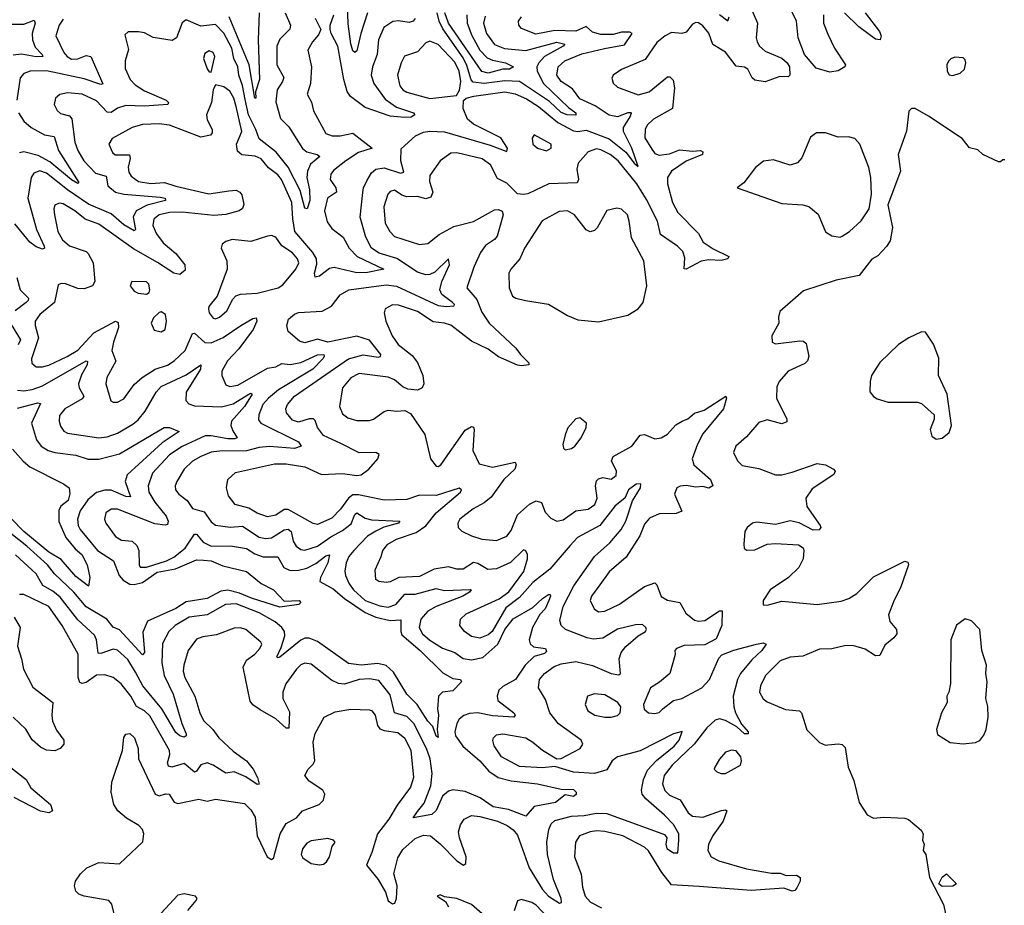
# Model space of a CAD drawing. Extents: x 1603745 to 1745082, y 385868 to 533966.
# Tile 597 of 646: x 1646866 to 1651593, y 502092 to 506342. Entities that reach past the tile are written whole.
import ezdxf

# ---------------------------------------------------------------- set-up
doc = ezdxf.new("R2010")
doc.units = 0

msp = doc.modelspace()

# ---------------------------------------------------------------- linework, layer by layer
at = {"layer": '0CON20XD'}
for points in [[(1648535, 506374.5), (1648503.3, 506275), (1648485, 506191.9), (1648475, 506184.4), (1648465, 506193.1), (1648455, 506226), (1648442.2, 506322.2), (1648438.9, 506415)], [(1650360.5, 506435), (1650408.2, 506325), (1650401.5, 506255), (1650405.5, 506235), (1650416.7, 506215), (1650445, 506191.5), (1650525, 506157.1), (1650550, 506135), (1650562, 506115), (1650563.8, 506075), (1650555, 506068), (1650515, 506068.8), (1650445, 506044.5), (1650395, 506052), (1650382.8, 506062.8), (1650361.4, 506105), (1650345, 506113.5), (1650305, 506118.9), (1650255, 506185.5), (1650192.8, 506222.8), (1650175, 506278), (1650145, 506313.1), (1650125, 506326.4), (1650112, 506328), (1650095, 506320.6), (1650065, 506281.4), (1650045, 506276.5), (1649995, 506280.5), (1649965, 506264.4), (1649925, 506232.5), (1649869.2, 506150.8), (1649755, 506102.9), (1649714.3, 506075.7), (1649708.3, 506061.7), (1649715, 506036.7), (1649735, 506018.6), (1649835, 505980.6), (1649887.5, 505995), (1649975, 506067.8), (1649987.7, 506067.7), (1650002.4, 506052.4), (1650008.6, 506015), (1649999.6, 505915), (1649909.2, 505865), (1649878.8, 505835), (1649867.9, 505815), (1649867.7, 505775), (1649901.2, 505721.2), (1649915, 505700.5), (1649935, 505691.8), (1649985, 505698.8), (1650032.6, 505717.4), (1650095, 505710.5), (1650135, 505714.4), (1650145, 505707.5), (1650144.2, 505695), (1650065, 505662.7), (1649994.6, 505615), (1649975.9, 505585), (1649975.3, 505555), (1649999, 505465), (1650025, 505416.2), (1650125, 505316.4), (1650147.5, 505275), (1650195, 505241.9), (1650270, 505205), (1650265.8, 505194.2), (1650233.2, 505186.8), (1650175, 505190), (1650137.5, 505182.5), (1650065, 505144.4), (1650055.8, 505145.8), (1650058.3, 505198.3), (1650048.8, 505228.8), (1650024.4, 505255), (1649941.5, 505311.5), (1649928.5, 505375), (1649875, 505478.4)], [(1650724.6, 506365), (1650725.4, 506325), (1650745, 506271.9), (1650778.2, 506205), (1650830, 506125), (1650827.5, 506115), (1650795, 506096), (1650755, 506090), (1650689.2, 506109.2), (1650634.3, 506175), (1650603.8, 506255), (1650594.7, 506335), (1650555, 506416.7)], [(1648140.6, 506375), (1648165.4, 506315), (1648163.2, 506296.8), (1648115, 506248.9), (1648100.6, 506215), (1648100, 506125), (1648133.9, 506065), (1648128.2, 506045), (1648102.4, 506005), (1648095, 505947.5), (1648117.4, 505867.4), (1648157.5, 505827.5), (1648224.1, 505724.1), (1648245, 505707.1), (1648294.6, 505694.6), (1648306.9, 505685), (1648261.9, 505648.1), (1648246.7, 505615), (1648244.3, 505585), (1648257.5, 505525), (1648259, 505475), (1648246, 505434), (1648235, 505436.7), (1648211.5, 505521.5), (1648154.7, 505634.7), (1648096.4, 505706.4), (1648015, 505770.9), (1647999.9, 505815), (1647964.6, 505884.6), (1647948.6, 505958.6), (1647935.6, 506025.6), (1647918, 506075), (1647913.3, 506115), (1647893.3, 506155), (1647884.5, 506205), (1647845, 506276.7), (1647805, 506319.2), (1647735, 506311.4), (1647665, 506341.2), (1647645, 506326.7), (1647618.2, 506255), (1647597.6, 506242.4), (1647506.3, 506256.3), (1647465, 506278.6), (1647435.8, 506284.2), (1647386.2, 506283.8), (1647370.7, 506269.3), (1647388.5, 506198.5), (1647372.7, 506145), (1647371.7, 506108.3), (1647396.8, 506055), (1647420.1, 506030.1), (1647465, 505999.8), (1647569.4, 505955), (1647580.8, 505945), (1647576.7, 505935), (1647465, 505926.2), (1647375, 505929.8), (1647335, 505916.7), (1647305, 505897.1), (1647285, 505898.4), (1647235, 505952), (1647165, 505983.8), (1647095, 505991.3), (1647057.6, 505982.4), (1647038.1, 505965), (1647030.5, 505935), (1647045, 505905.7), (1647061.5, 505891.5), (1647105, 505881.1), (1647116.6, 505866.6), (1647130, 505755), (1647144.7, 505715), (1647173.6, 505665), (1647229.1, 505605), (1647281.2, 505591.2), (1647288.1, 505545), (1647325, 505514.4), (1647365, 505504.4), (1647540.8, 505490.8), (1647564, 505485), (1647566, 505475), (1647478.1, 505451.9), (1647424.7, 505425), (1647410.4, 505395), (1647421.9, 505335), (1647415, 505328.1), (1647365, 505358.1), (1647305, 505410.3), (1647196.3, 505456.3), (1647095.8, 505525.8), (1646995, 505606.1), (1646963.1, 505616.9), (1646933.3, 505605), (1646920.7, 505585), (1646904.3, 505485), (1646945.7, 505335), (1646983.6, 505255), (1646985.3, 505244.7), (1646975, 505240.4), (1646945, 505252.6), (1646915, 505274.8), (1646842.1, 505362.1)], [(1648014.7, 506375), (1648010.5, 506245), (1648016.9, 506055), (1647997.5, 505995), (1648000, 505965), (1647994.7, 505965), (1647967.8, 506125), (1647871.4, 506355)], [(1649100.7, 506359.3), (1649092, 506325), (1649106.2, 506275), (1649145, 506222.9), (1649193.1, 506203.1), (1649295, 506194.8), (1649445, 506234.3), (1649482.5, 506225), (1649474.5, 506215), (1649384.9, 506165.1), (1649357.6, 506135), (1649349.2, 506115), (1649350, 506095), (1649380, 506035), (1649499.9, 505919.9), (1649535.4, 505895), (1649535, 505884.1), (1649494.8, 505885.2), (1649465, 505896.6), (1649408.7, 505948.7), (1649265, 506044.9), (1649195, 506048.5), (1649095, 506035.9), (1649042.5, 506042.4), (1649033, 506053), (1649012.8, 506122.8), (1648995, 506159.6), (1648897.7, 506297.7), (1648878.9, 506335), (1648869.3, 506375)], [(1649036.6, 506266.6), (1649074.8, 506195), (1649109.6, 506159.6), (1649135, 506147.6), (1649198, 506135), (1649236.2, 506115), (1649217.5, 506105), (1649185, 506103.8), (1649115, 506085.3), (1649085, 506093.6), (1648924.8, 506324.8), (1648906.2, 506375)], [(1650225, 506366.6), (1650265, 506337.1), (1650271.8, 506355)], [(1650924.7, 506374.7), (1650994, 506285), (1651001.2, 506265), (1650996.7, 506245), (1650975, 506248.8), (1650895, 506308.1), (1650825, 506374.6)], [(1646815, 506321.3), (1646885, 506320.6), (1646935, 506339.2), (1646939.2, 506325), (1646926, 506275), (1646927.1, 506245), (1646939.7, 506209.7), (1646974.3, 506175), (1646976.7, 506165), (1646945, 506163.8), (1646875, 506176.7), (1646835, 506171.7)], [(1647074.6, 506345), (1647055.4, 506315), (1647038.9, 506265), (1647078.2, 506185), (1647094.1, 506165), (1647115, 506153.3), (1647145, 506154.7), (1647185, 506170.6), (1647207.8, 506165), (1647265, 506033.8), (1647255, 506030.4), (1647175, 506058.5), (1646995, 506096.2), (1646915.3, 506094.7), (1646885, 506083.5), (1646867.3, 506062.7), (1646851.8, 505955)], [(1648285, 506350), (1648310.8, 506295), (1648300.9, 506269.1), (1648270.9, 506235), (1648249.4, 506195), (1648266.2, 506116.2), (1648262.1, 506035), (1648245.7, 505985), (1648266, 505946), (1648275.5, 505905), (1648335.3, 505795.3), (1648365.3, 505785.3), (1648405, 505784.8), (1648465, 505796.9), (1648557.5, 505725), (1648492.5, 505705), (1648430.9, 505665), (1648371.9, 505618.1), (1648359.4, 505600.6), (1648356.7, 505575), (1648382.9, 505535), (1648386.8, 505515), (1648342.9, 505485), (1648329.8, 505425), (1648341.8, 505371.8), (1648365, 505339.6), (1648418.7, 505298.7), (1648447.4, 505245), (1648486.1, 505206.1), (1648613.3, 505145), (1648535, 505129.1), (1648485, 505126.6), (1648375, 505153), (1648352.3, 505147.7), (1648305, 505111.5), (1648285, 505106), (1648280.4, 505125), (1648291.6, 505168.4), (1648291.2, 505195), (1648272.4, 505225), (1648187.2, 505325), (1648176.4, 505386.4), (1648171.9, 505465), (1648122.6, 505575), (1648105, 505596.9), (1648060.5, 505630.5), (1648024.4, 505675), (1647996.6, 505686.6), (1647932.8, 505692.8), (1647910.7, 505710.7), (1647907.1, 505745), (1647932.9, 505805), (1647905.2, 505925), (1647894, 505965), (1647875, 505998.2), (1647845, 506020), (1647805, 506030), (1647794.5, 506005.5), (1647786.1, 505945), (1647762.1, 505885), (1647765, 505862), (1647790.5, 505815), (1647790.5, 505799.5), (1647781.5, 505788.5), (1647735, 505778), (1647585.2, 505835.2), (1647535, 505842.4), (1647455, 505838.4), (1647405.3, 505824.7), (1647308.9, 505771.1), (1647294, 505745), (1647310.5, 505705), (1647323.3, 505693.2), (1647393.3, 505693.3), (1647395.8, 505675.8), (1647386.7, 505635), (1647389.9, 505609.9), (1647401.5, 505591.5), (1647435.9, 505565.9), (1647495, 505555.5), (1647561.1, 505561.1), (1647615, 505542.9), (1647773, 505507), (1647870, 505520), (1647905, 505524.4), (1647922.5, 505515), (1647931.4, 505501.4), (1647941.9, 505455), (1647935, 505436.2), (1647920, 505425), (1647855, 505407.6), (1647798.1, 505401.9), (1647645, 505417.7), (1647585, 505416.7), (1647534.5, 505405), (1647509.7, 505385), (1647504.7, 505355), (1647522.1, 505315), (1647555, 505271.3), (1647615, 505219.6), (1647659.1, 505165), (1647660.6, 505139.4), (1647635, 505118.9), (1647605, 505125.4), (1647527.2, 505177.2), (1647411.7, 505241.7), (1647245, 505360.4), (1647180.6, 505385), (1647131.2, 505425), (1647075, 505457.5), (1647055, 505461.5), (1647035, 505452.5), (1647028.8, 505435), (1647032.5, 505405), (1647048.1, 505325), (1647071.1, 505285), (1647105, 505257.2), (1647185, 505229.4), (1647195, 505220), (1647217.9, 505175), (1647226.9, 505085), (1647215, 505064.4), (1647175, 505049.7), (1647145, 505051.9), (1647085, 505073.8), (1647064.4, 505075.6), (1647050.3, 505069.7), (1647033.1, 504985), (1646962.2, 504927.8), (1646940.6, 504895), (1646939.2, 504875), (1646955.7, 504815), (1646923.1, 504715), (1646923.8, 504693.8), (1646945, 504676.5), (1646975.4, 504675.4), (1647005, 504683.2), (1647093.8, 504725), (1647145, 504756.2), (1647221.2, 504838.8), (1647325, 504894.6), (1647338, 504888), (1647340.8, 504865), (1647315.8, 504795), (1647308, 504755), (1647327.4, 504702.6), (1647284.7, 504625.3), (1647279.6, 504595), (1647303.2, 504513.2), (1647315, 504505.8), (1647335, 504507.1), (1647365, 504522.5), (1647415, 504591.9), (1647454.4, 504625), (1647515.7, 504664.3), (1647575, 504684.2), (1647607.3, 504705), (1647660.3, 504755), (1647695, 504835.4), (1647705, 504838), (1647755, 504793), (1647785, 504791.6), (1647843, 504817), (1647928, 504875), (1647985, 504907.9), (1648001.7, 504911.7), (1648004.5, 504895), (1647987, 504855), (1647917.7, 504762.3), (1647863, 504705), (1647835.4, 504655), (1647836.4, 504635), (1647855, 504590), (1647875, 504580.8), (1647912.6, 504587.4), (1648055, 504669.3), (1648095, 504676.1), (1648125, 504691.5), (1648165, 504686.7), (1648215, 504696.3), (1648295, 504732.9), (1648326, 504735), (1648327.9, 504725), (1648320.6, 504715), (1648273, 504665), (1648108.9, 504565), (1648059.7, 504525), (1648033.4, 504495), (1648013.9, 504445), (1648012.4, 504422.4), (1648023.3, 504405), (1648205, 504316.4), (1648216.7, 504295), (1648185.5, 504284.5), (1648065, 504292.9), (1648015, 504288.3), (1647955, 504273.1), (1647825, 504271.7), (1647784.2, 504265.8), (1647735, 504245.3), (1647695, 504223.3), (1647654.6, 504185), (1647619.6, 504125), (1647612.7, 504105), (1647614.4, 504085.6), (1647629.5, 504065), (1647670.5, 504035), (1647695, 503996.7), (1647750.6, 503980.6), (1647785, 503932.7), (1647806.3, 503916.3), (1647876.6, 503906.6), (1647935, 503911.1), (1648015, 503859.3), (1648045, 503851.4), (1648075, 503855.2), (1648135, 503894.3), (1648155, 503896.5), (1648168.9, 503885), (1648178.8, 503838.8), (1648193.4, 503815), (1648215, 503800), (1648235, 503796.2), (1648295, 503815.2), (1648359.7, 503860.3), (1648415, 503890), (1648456.8, 503923.2), (1648475, 503966.9), (1648485, 503974.7), (1648525, 503949.8), (1648555, 503941.1), (1648690, 503935), (1648683.8, 503925), (1648613.5, 503906.5), (1648575, 503887.7)], [(1648677.6, 502572.4), (1648637.2, 502505), (1648583.3, 502435), (1648556.7, 502345), (1648530, 502285), (1648586.2, 502215), (1648621.5, 502155), (1648635, 502112.5), (1648655, 502099.4), (1648667.5, 502102.5), (1648674.4, 502125), (1648678.1, 502185), (1648662.7, 502242.7), (1648680.4, 502319.6), (1648705, 502359.3), (1648765, 502412.4), (1648805, 502428.6), (1648838.2, 502425), (1648885, 502387.5), (1648964.1, 502305), (1648996.4, 502283.6), (1649007.6, 502292.4), (1649009.2, 502325), (1648977.5, 502415), (1648972.9, 502445), (1648982.1, 502477.9), (1649000, 502505), (1649035, 502522.7), (1649075, 502518.2), (1649158.9, 502495), (1649205.5, 502475), (1649235, 502454.1), (1649255, 502427.7), (1649311.7, 502271.7), (1649375, 502166.8), (1649405, 502135.8), (1649457.6, 502102.4), (1649467.1, 502105), (1649465.9, 502125), (1649428.7, 502215), (1649399, 502335), (1649395.8, 502395), (1649405.3, 502455), (1649417, 502483), (1649435, 502499.4), (1649515, 502519.2), (1649575, 502522.2), (1649635, 502533.5), (1649685, 502531.6), (1649961.7, 502431.7), (1649972.9, 502415), (1649967.1, 502385), (1649972.2, 502365), (1650005, 502343.1), (1650025.7, 502344.3), (1650030.6, 502405), (1650029.5, 502435), (1650005, 502478.8), (1649961.6, 502525), (1649872.4, 502602.4), (1649854.2, 502625), (1649850.4, 502645), (1649859.8, 502695), (1649880.1, 502739.9), (1649922.6, 502787.4), (1650008, 502855), (1650031.7, 502885), (1650045.8, 502925.8), (1650005, 502915.4), (1649845, 502833.2), (1649735, 502804.6), (1649710, 502785), (1649685, 502742.2), (1649625, 502723.7), (1649525, 502731.4), (1649435, 502758.6), (1649375, 502751.1), (1649265, 502757.5), (1649179.4, 502805), (1649142.9, 502857.1), (1649136.6, 502883.4), (1649140, 502895), (1649155, 502909.1), (1649185, 502915.3), (1649295.6, 502895), (1649329.5, 502875), (1649375.8, 502835.8), (1649445, 502794), (1649465, 502795.8), (1649557.1, 502845), (1649570, 502865), (1649560.5, 502885), (1649452.9, 502962.9), (1649411.6, 503015), (1649389.6, 503079.6), (1649356.7, 503135), (1649361.8, 503175), (1649384.6, 503205), (1649432, 503238), (1649465, 503250), (1649535, 503261.9), (1649615, 503242.2), (1649705, 503203.8), (1649741.9, 503198.1), (1649750, 503205), (1649743.3, 503275), (1649752.6, 503305), (1649776.1, 503333.9), (1649835.7, 503384.3), (1649870, 503405), (1649874.3, 503415), (1649872.5, 503425), (1649855, 503439.2), (1649822.5, 503437.5), (1649735, 503416.5), (1649665, 503373.1), (1649619.5, 503369.5), (1649590, 503375), (1649485.9, 503415.9), (1649465.6, 503435), (1649458.2, 503458.2), (1649475.2, 503525), (1649526.5, 503625), (1649624.8, 503765), (1649699.3, 503830.7), (1649753.3, 503895), (1649776, 503936), (1649807.9, 504032.1), (1649846.5, 504095), (1649848, 504115), (1649825, 504112.9), (1649788.9, 504085), (1649770.6, 504045), (1649725, 504008.9), (1649650.3, 503915), (1649542.9, 503857.1), (1649508.8, 503818.8), (1649410.6, 503705), (1649329, 503641), (1649265, 503568.5), (1649200.1, 503519.9), (1649134.2, 503405), (1649115, 503390.5), (1649075, 503374.2), (1649035, 503382.5), (1649000.6, 503405), (1648978.6, 503435), (1648982.5, 503465), (1649008.7, 503491.3), (1649167.1, 503562.9), (1649213.4, 503596.6), (1649285.7, 503694.3), (1649304, 503755), (1649303.8, 503775), (1649295, 503792.9), (1649285, 503798.5), (1649222.6, 503737.4), (1649155, 503706.6), (1649113.9, 503703.9), (1649065, 503731.8), (1649045, 503736.3), (1648995, 503705.3), (1648964.7, 503704.7), (1648925, 503715.9), (1648855, 503705.3), (1648785, 503669.3), (1648685.2, 503664.8), (1648645, 503643.8), (1648625, 503640.8), (1648590, 503645), (1648575.8, 503655), (1648572.4, 503702.4), (1648601.5, 503765), (1648608.5, 503795), (1648632.7, 503825), (1648675, 503848.4), (1648768.9, 503881.1), (1648815, 503913.2), (1648864.4, 503975.6), (1648981.9, 504075), (1648987.1, 504085), (1648975, 504094.3), (1648865, 504057.7), (1648785, 504060), (1648725, 504038.5), (1648615, 504035.9), (1648492.1, 504062.1), (1648465, 504062.4), (1648444.1, 504045.9), (1648406.6, 503993.4), (1648365, 503950.4), (1648295, 503919.6), (1648275, 503924.5), (1648155, 503991.7), (1648135, 503991.2), (1648095, 503964.1), (1648055, 503955.4), (1648005, 503974.2), (1647965, 503997.5), (1647899.4, 504015), (1647867.5, 504057.5), (1647857.8, 504095), (1647864.2, 504135), (1647901.9, 504168.1), (1648088.9, 504211.1), (1648145, 504211.2), (1648235, 504196.5), (1648315, 504160), (1648415, 504164.7), (1648485, 504153.8), (1648505, 504157.5), (1648541.8, 504185), (1648585.6, 504235), (1648590.8, 504255), (1648575, 504264.3), (1648495, 504262.9), (1648408, 504308), (1648325, 504347.1), (1648295.3, 504385), (1648285, 504418), (1648276.7, 504426.7), (1648255, 504426.1), (1648205, 504410.7), (1648175, 504420.7), (1648146.7, 504455), (1648144.2, 504475), (1648150.8, 504495), (1648185, 504535.2), (1648445, 504714.8), (1648515, 504733), (1648587, 504723), (1648597.1, 504725), (1648599.6, 504735), (1648545, 504804.3), (1648485, 504822.4), (1648345, 504794.5), (1648295, 504808.2), (1648235, 504791.3), (1648208.5, 504798.5), (1648155, 504846.2), (1648147.8, 504875), (1648156.9, 504905), (1648185, 504928.9), (1648205, 504936.5), (1648317.3, 504942.7), (1648362.3, 504967.7), (1648405, 505021.5), (1648445.2, 505044.8), (1648625, 505070.3), (1648675, 505062.8), (1648875, 504969.8), (1648914.8, 504965.2), (1648951.2, 504968.8), (1648952.9, 504975), (1648942.9, 504985), (1648892.5, 505022.5), (1648883.5, 505045), (1648891.7, 505085), (1648929.6, 505165), (1648925, 505194), (1648859.1, 505130.9), (1648835, 505118.4), (1648815, 505116.8), (1648775, 505130.8), (1648675.7, 505195.7), (1648592.1, 505222.1), (1648555, 505246), (1648527.7, 505297.7), (1648500.4, 505395), (1648512.9, 505512.9), (1648515.9, 505535), (1648531.5, 505568.5), (1648555, 505607.5), (1648575, 505625.3), (1648615, 505631.1), (1648694.1, 505605.9), (1648709.7, 505610.3), (1648695.2, 505665), (1648697.3, 505722.7), (1648765.2, 505784.8), (1648805, 505802.7), (1648835, 505807.2), (1648905, 505803.3), (1649125, 505740), (1649205, 505709.4), (1649208.2, 505725), (1649175.2, 505775.2), (1649045, 505841.2), (1649016.1, 505865), (1648995.4, 505915), (1648995.6, 505954.4), (1649008.8, 505965), (1649046.2, 505975), (1649195, 505995.2), (1649245, 505986.9), (1649298.6, 505961.4), (1649357.1, 505925), (1649449.2, 505849.2), (1649525, 505809), (1649545, 505805.6), (1649585, 505812.1), (1649695, 505770.7), (1649776.2, 505706.2), (1649815, 505653.1), (1649835, 505637.5), (1649804, 505725), (1649764, 505805), (1649765.2, 505825), (1649797.1, 505875), (1649802.5, 505895), (1649785, 505895.6), (1649735, 505875.9), (1649695, 505883.1), (1649629.2, 505929.2), (1649555, 505962), (1649519.6, 506009.6), (1649465, 506044.7), (1649444.7, 506075), (1649450.4, 506115), (1649483.1, 506145), (1649565, 506178.1), (1649673, 506203), (1649769.2, 506220.8), (1649805.6, 506275), (1649795, 506281.8), (1649755, 506281.9), (1649715, 506270.3), (1649655, 506270.8), (1649615, 506282.9), (1649585, 506308.9), (1649535, 506286.4), (1649435, 506289.6), (1649342.9, 506272.9), (1649275, 506299.4), (1649261.4, 506315), (1649261.1, 506335), (1649275.4, 506355)], [(1648765, 506347.5), (1648755, 506334.5), (1648735, 506327.8), (1648685, 506336.9), (1648656.8, 506333.2), (1648614.6, 506305), (1648588.8, 506245), (1648582.4, 506175), (1648558.8, 506115), (1648553.2, 506075), (1648565.3, 506035), (1648619.9, 505959.9), (1648675, 505921.6), (1648756, 505895), (1648762, 505885), (1648758, 505882), (1648745, 505874.7), (1648715, 505871.8), (1648645, 505879.7), (1648525, 505921.3), (1648453.8, 505973.8), (1648437.7, 505997.7), (1648421.4, 506055), (1648392.4, 506215), (1648360.4, 506275), (1648356.1, 506295), (1648356.2, 506315), (1648373.3, 506365)], [(1649012, 506365), (1649014.2, 506325), (1649036.6, 506266.6)], [(1648835, 505964.4), (1648962.2, 505977.8), (1648976.5, 506003.5), (1648984.3, 506045), (1648975.4, 506095), (1648955, 506137.6), (1648875, 506223.3), (1648835, 506239.2), (1648815, 506230.4), (1648775, 506188), (1648713.6, 506166.4), (1648696.8, 506135), (1648679.6, 506075), (1648691.1, 506025), (1648705, 506004.6), (1648725, 505994.1), (1648835, 505964.4)], [(1647785, 506090), (1647801.9, 506165), (1647795, 506183.8), (1647775, 506192.5), (1647755, 506180), (1647748.6, 506155), (1647766.4, 506106.4), (1647775, 506092.5), (1647785, 506090)], [(1651345, 506074.4), (1651381.2, 506085), (1651402.2, 506105), (1651408.8, 506135), (1651405, 506150), (1651395, 506159.4), (1651355, 506161.4), (1651335.6, 506154.4), (1651325, 506143.3), (1651317.5, 506125), (1651318.6, 506095), (1651327.5, 506077.5), (1651345, 506074.4)], [(1646860.3, 505895), (1646885, 505854.6), (1646920.9, 505825), (1646985, 505789.7), (1647031.7, 505781.7), (1647052.2, 505715), (1647148.9, 505561.1), (1647145, 505556.2), (1647115, 505573.5), (1647009.8, 505659.8), (1646955, 505690.1), (1646885, 505707.5), (1646865, 505703.2)], [(1651595, 505670), (1651585, 505670), (1651575, 505660), (1651565, 505660), (1651490, 505695), (1651465, 505717.5), (1651425, 505726.7), (1651391.2, 505771.2), (1651228.9, 505878.9), (1651165, 505915.8), (1651147.5, 505915), (1651135, 505902.5), (1651123.8, 505806.2), (1651083.8, 505695), (1651094.4, 505615), (1651033, 505453), (1651056.7, 505345), (1651045, 505280), (1651027.3, 505252.7), (1650985, 505208.8), (1650957.3, 505192.7), (1650895.5, 505114.5), (1650785, 505092.5), (1650629.1, 505040.9), (1650515, 504941.2), (1650507.9, 504915), (1650510.4, 504885), (1650476.2, 504825), (1650478.6, 504795), (1650495, 504785.6), (1650610.9, 504800.9), (1650628.5, 504798.5), (1650641.7, 504788.3), (1650654.2, 504725), (1650648, 504705), (1650635, 504692.5), (1650555, 504655.6), (1650512.2, 504605), (1650500.2, 504579.8), (1650499.1, 504525), (1650549.2, 504425), (1650548.6, 504411.4), (1650525, 504403.1), (1650455, 504420.9), (1650415, 504408.6), (1650355, 504340.8), (1650304.3, 504295), (1650292.9, 504265), (1650311.4, 504225), (1650335, 504203.1), (1650415, 504188.1), (1650495, 504157.1), (1650525, 504158.1), (1650575, 504171.1), (1650695, 504212.5), (1650735, 504206), (1650773.3, 504185), (1650780, 504175), (1650775, 504160), (1650669.7, 504090.3), (1650639.6, 504045), (1650644.6, 504005), (1650708.8, 503915), (1650711.2, 503905), (1650703.6, 503893.6), (1650675, 503892), (1650607.1, 503927.1), (1650565, 503937.7), (1650495, 503920), (1650405, 503930), (1650384, 503925), (1650357.5, 503905), (1650347.5, 503885), (1650342, 503825), (1650343.8, 503805), (1650355, 503796.7), (1650395, 503797.5), (1650455, 503824.3), (1650495, 503828.6), (1650605, 503821.4), (1650626.9, 503806.9), (1650630.8, 503795), (1650627.8, 503755), (1650606.4, 503713.6), (1650556.7, 503665), (1650468.1, 503605), (1650434.4, 503555), (1650435, 503533.8), (1650455, 503532.5), (1650525, 503551.9), (1650695, 503536.1), (1650809.3, 503550.7), (1650845.9, 503564.1), (1650885, 503588.1), (1650965, 503668.8), (1651003.4, 503686.6), (1651115, 503743.3), (1651129.3, 503739.3), (1651133.3, 503725), (1651094.3, 503615.7), (1651063.2, 503556.8), (1651037.1, 503485), (1651043, 503453), (1651075.9, 503415.9), (1651076, 503395), (1651062.9, 503375), (1651019.6, 503340.4), (1650995, 503291.2), (1650975, 503289.2), (1650925, 503321.4), (1650865, 503337.8), (1650825, 503337.5), (1650765, 503323.1), (1650705, 503321.1), (1650625, 503288.1), (1650565, 503283.1), (1650516, 503265), (1650446.7, 503195), (1650421.9, 503145), (1650417.1, 503115), (1650435, 503082.9), (1650455, 503068.6), (1650541.7, 503031.7), (1650608.8, 503025), (1650618.6, 503015), (1650645, 502933.3), (1650705, 502873.3), (1650735, 502860), (1650745, 502861.2), (1650797.3, 502867.3), (1650815, 502863.8), (1650828.3, 502848.3), (1650843.6, 502755), (1650870.4, 502690.4), (1650896, 502585), (1650935, 502526.7), (1650965, 502510), (1651015, 502514.2), (1651115, 502510), (1651133.6, 502503.6), (1651193, 502453), (1651202.5, 502435), (1651200, 502405), (1651207.5, 502385), (1651202.5, 502355), (1651215.6, 502335.6), (1651233.5, 502225), (1651300.4, 502095), (1651311.9, 502045)], [(1650805, 505298.8), (1650815, 505303.3), (1650850, 505325), (1650905, 505376.7), (1650943.8, 505435), (1650955.8, 505505), (1650951.8, 505585), (1650942.9, 505632.9), (1650899.2, 505745), (1650875, 505771.5), (1650845, 505780.5), (1650795, 505778.5), (1650735, 505798.9), (1650690.6, 505799.4), (1650662.4, 505777.6), (1650621.4, 505678.6), (1650600, 505655), (1650565, 505643.3), (1650485, 505669.4), (1650437, 505663), (1650397.9, 505632.1), (1650341.7, 505558.3), (1650310, 505535), (1650525, 505459.2), (1650625, 505453.1), (1650655, 505445.7), (1650698.7, 505408.7), (1650735, 505323.8), (1650765, 505304), (1650805, 505298.8)], [(1649395, 505713.1), (1649416.7, 505725), (1649416.7, 505745), (1649335, 505790), (1649326.4, 505773.6), (1649330, 505745), (1649351.2, 505725), (1649395, 505713.1)], [(1649875, 505478.4), (1649828.3, 505555), (1649738.6, 505665), (1649700.9, 505695), (1649655, 505717.9), (1649635, 505721.6), (1649595, 505708.5), (1649546.6, 505653.4), (1649540, 505625), (1649548.9, 505575), (1649541.3, 505558.7), (1649406.3, 505553.7), (1649305, 505506.2), (1649285, 505502.7), (1649255, 505506.7), (1649205, 505556.7), (1649159.8, 505579.8), (1649126.4, 505645), (1649085.5, 505675), (1648965, 505703.5), (1648935, 505701.1), (1648884.3, 505665), (1648835.4, 505594.6), (1648833.4, 505565), (1648849.1, 505515), (1648840.1, 505489.9), (1648815, 505483), (1648775, 505492.7), (1648725, 505491.1), (1648699.7, 505499.7), (1648665, 505523.2), (1648645, 505518.2), (1648633.1, 505505), (1648614, 505444), (1648620.4, 505365), (1648642.1, 505325), (1648665, 505301.5), (1648785, 505263.8), (1648825, 505267.3), (1648879.6, 505310.4), (1648950.4, 505349.6), (1649045, 505374.2), (1649145, 505428.9), (1649165, 505431.5), (1649182.4, 505422.4), (1649186.7, 505405), (1649157.5, 505302.5), (1649145, 505286.4), (1649102.4, 505257.6), (1649077.9, 505225), (1649045.4, 505155), (1649012.1, 505055), (1649059.6, 504999.6), (1649085, 504938.1), (1649120.4, 504885), (1649247.5, 504765), (1649270, 504735), (1649310, 504695), (1649310, 504685), (1649275, 504680), (1649255, 504684), (1649165, 504723.5), (1649115, 504760.7), (1649035, 504798.9), (1648935, 504875.3), (1648905, 504885.7), (1648851.2, 504891.2), (1648775, 504941.1), (1648685, 504971.8), (1648655, 504973.5), (1648620, 504955), (1648615.7, 504935), (1648623.5, 504895), (1648654.4, 504825), (1648682.6, 504782.6), (1648750, 504730), (1648775, 504696), (1648801.8, 504635), (1648805.4, 504595), (1648797.8, 504575), (1648775, 504564.4), (1648729.4, 504569.4), (1648705, 504580), (1648665, 504613.8), (1648635, 504626.2), (1648495, 504643.6), (1648455, 504623.3), (1648416, 504575), (1648401.5, 504485), (1648415, 504450.8), (1648440.7, 504430.7), (1648485, 504418.2), (1648545, 504417.8), (1648565, 504424.4), (1648615, 504461.4), (1648635, 504468.6), (1648675, 504462.5), (1648715, 504465.7), (1648742.4, 504452.4), (1648810.9, 504350.9), (1648837.5, 504235), (1648865, 504198.6), (1648875, 504197.1), (1648887.1, 504205), (1649005, 504372.2), (1649035, 504389.4), (1649045, 504386), (1649048.2, 504375), (1649041.1, 504275), (1649071.1, 504211.1), (1649135, 504194.8), (1649245, 504218.8), (1649248.5, 504205), (1649242.3, 504185), (1649189.6, 504135), (1649129.1, 504050.9), (1649095, 504023.5), (1649042.9, 503995), (1648979.4, 503945), (1648968.6, 503925), (1648970.8, 503905), (1648988, 503888), (1649034.7, 503864.7), (1649085, 503849.2), (1649155, 503841.8), (1649205, 503863.6), (1649225, 503890.6), (1649255, 503965.6), (1649313, 504017), (1649345, 504032.9), (1649371.4, 504025), (1649387.7, 503977.7), (1649415, 503950), (1649445, 503935.6), (1649475, 503942.3), (1649535, 503985.3), (1649595, 503993.5), (1649627.3, 504015), (1649638.4, 504045), (1649630.5, 504105), (1649635, 504128.9), (1649645, 504138.8), (1649665, 504144.6), (1649705, 504136.2), (1649729.6, 504155), (1649731.5, 504175), (1649706.4, 504225), (1649715.6, 504245), (1649805, 504294.5), (1649845, 504347.8), (1649865, 504351.8), (1649915, 504330.9), (1649945, 504334.5), (1649975, 504353.1), (1650015, 504397.1), (1650045.4, 504414.6), (1650073.6, 504426.4), (1650105, 504454.3), (1650152.3, 504467.7), (1650256, 504535), (1650258.6, 504525), (1650245.4, 504475), (1650146.2, 504355), (1650119.8, 504305), (1650093.5, 504235), (1650101.5, 504205), (1650181.8, 504135), (1650192.9, 504105), (1650175, 504093.6), (1650145, 504101.8), (1650111.7, 504098.3), (1650065, 504106.2), (1650036.7, 504103.3), (1650020.8, 504095), (1650010, 504065), (1650045, 503983.8), (1650017.9, 503972.1), (1649935, 503970.5), (1649889.8, 503950.2), (1649865, 503921.1), (1649842.4, 503865), (1649777, 503763), (1649695, 503692.5), (1649650.9, 503629.1), (1649610.5, 503575), (1649604.4, 503555), (1649624.3, 503515), (1649645, 503499.4), (1649675, 503502.7), (1649745, 503536.2), (1649865, 503621.6), (1649915, 503640), (1649925, 503630), (1649945, 503574.2), (1649975, 503555.6), (1650034.5, 503544.5), (1650063.6, 503493.6), (1650105, 503460.8), (1650125, 503454.6), (1650155, 503457.8), (1650225, 503504.4), (1650238, 503505), (1650236.4, 503435), (1650209.5, 503370.5), (1650155, 503341.8), (1650055, 503338), (1650018.8, 503325), (1650011.2, 503315), (1650012, 503295), (1649987.1, 503205), (1649938, 503162), (1649894.3, 503135), (1649860, 503055), (1649863.4, 503033.4), (1649885, 503015.7), (1649915, 503011.5), (1649935, 503016.9), (1649955, 503035.7), (1650005, 503074.4), (1650045, 503083.8), (1650140, 503135), (1650177.5, 503175), (1650221.5, 503278.5), (1650236.5, 503293.5), (1650293.8, 503316.2), (1650403.3, 503345), (1650435, 503350.6), (1650448.8, 503345), (1650428.2, 503315), (1650380.1, 503269.9), (1650325.7, 503205), (1650311.7, 503175), (1650290.9, 503095), (1650293.5, 503045), (1650301.6, 503015), (1650330.6, 502960.6), (1650362.5, 502925), (1650363.8, 502915), (1650345, 502914.7), (1650308, 502948), (1650255, 502978.2), (1650225, 502986.2), (1650205, 502979.5), (1650165, 502943.5), (1650103.1, 502865), (1649998.6, 502765), (1649959.7, 502715), (1649951.8, 502675), (1649962.7, 502642.7), (1649985, 502620.7), (1650037.2, 502597.2), (1650075, 502535.5), (1650095, 502518.8), (1650145, 502514.3), (1650235, 502547.3), (1650255, 502550), (1650260.8, 502545), (1650243.4, 502495), (1650195, 502427.8), (1650172.7, 502385), (1650169.5, 502355), (1650185.6, 502325), (1650222, 502305), (1650355, 502266.1), (1650475, 502245.3), (1650516.2, 502246.2), (1650545, 502234), (1650595, 502236.7), (1650612, 502225), (1650611.9, 502208.1), (1650596.5, 502175), (1650587.3, 502162.7), (1650575, 502159.7), (1650535, 502174.3), (1650377.3, 502162.7), (1650127.6, 502182.4), (1649995, 502189.4), (1649949.1, 502249.1), (1649885, 502353.9), (1649865, 502370.3), (1649760.6, 502425), (1649675, 502445.8), (1649635, 502448.8), (1649604, 502445), (1649552.9, 502425), (1649533.6, 502395), (1649528.8, 502325), (1649561.5, 502241.5), (1649568.1, 502178.1), (1649580, 502135), (1649606.4, 502106.4), (1649659.2, 502079.2)], [(1649645, 504892.7), (1649785, 504924.2), (1649835, 504954), (1649858.6, 504985), (1649876.7, 505065), (1649861.8, 505185), (1649802.4, 505295), (1649792.5, 505375), (1649783.1, 505405), (1649755, 505433.1), (1649733.2, 505436.8), (1649685, 505426.9), (1649637.5, 505342.5), (1649625, 505330), (1649605, 505323.1), (1649585, 505333.1), (1649530, 505405), (1649495, 505424.6), (1649455, 505422.1), (1649373.7, 505376.3), (1649290, 505245), (1649267.1, 505195), (1649224.3, 505145), (1649214.4, 505125), (1649215.7, 505055), (1649232, 505015), (1649247.5, 505005), (1649294.6, 504994.6), (1649405, 504976.9), (1649495, 504922.1), (1649545, 504900.8), (1649645, 504892.7)], [(1647806.4, 504906.4), (1647825, 504914.2), (1647860, 504945), (1647888.6, 505001.4), (1647903, 505017), (1647925.5, 505024.5), (1648005, 505029.2), (1648106, 505055), (1648129.8, 505070.2), (1648191.8, 505145), (1648205.3, 505175), (1648200, 505195), (1648175, 505223.8), (1648125, 505256.4), (1648095, 505298.1), (1648075, 505305.5), (1648055, 505303.1), (1647975, 505277.5), (1647885, 505286.5), (1647855, 505277.5), (1647838, 505265), (1647832.9, 505245), (1647860, 505185), (1647861.5, 505145), (1647814.3, 505015.7), (1647774.3, 504965.7), (1647772, 504955), (1647776, 504935), (1647795, 504910), (1647806.4, 504906.4)], [(1646852.5, 505105), (1646867.9, 505045), (1646907.9, 505005), (1646907.1, 504995), (1646896.8, 504985), (1646844.7, 504945)], [(1647475, 505024), (1647487.3, 505032.7), (1647490.8, 505045), (1647485, 505073.3), (1647475, 505084), (1647403.3, 505085), (1647396.2, 505065), (1647415, 505038.8), (1647435, 505028.8), (1647475, 505024)], [(1647545, 504844.4), (1647564.4, 504855.6), (1647570.8, 504895), (1647565, 504927.5), (1647545, 504940), (1647535, 504937.5), (1647508.8, 504911.2), (1647497.5, 504885), (1647511.7, 504851.7), (1647545, 504844.4)], [(1646828.7, 504875), (1646868.9, 504805), (1646859, 504781)], [(1651265, 504328.8), (1651295, 504333.8), (1651328.8, 504361.2), (1651340, 504395), (1651318, 504545), (1651277.5, 504635), (1651278.3, 504718.3), (1651253.3, 504785), (1651215, 504842.5), (1651195, 504843.3), (1651135, 504815.8), (1651085, 504782.5), (1650995, 504696.2), (1650955.8, 504635), (1650948, 504605), (1650946.7, 504556.7), (1650964.1, 504534.1), (1650982.3, 504522.3), (1651035, 504507.1), (1651175.8, 504505.8), (1651195, 504500), (1651256.2, 504445), (1651256.7, 504425), (1651236.2, 504375), (1651245, 504342.5), (1651265, 504328.8)], [(1646855, 504563.2), (1646885, 504560.9), (1646925, 504567.4), (1646975.1, 504584.9), (1647185, 504705.4), (1647192, 504702), (1647189.6, 504685), (1647162.3, 504637.7), (1647148.2, 504595), (1647151.8, 504575), (1647173.9, 504535), (1647165, 504522.9), (1647082.2, 504475), (1647056.9, 504443.1), (1647055.4, 504415), (1647061.6, 504391.6), (1647077.3, 504367.3), (1647095, 504357.1), (1647245, 504334.7), (1647285, 504340.5), (1647335, 504357.6), (1647409.3, 504400.7), (1647435, 504422.3), (1647467.5, 504462.5), (1647521.6, 504555), (1647545, 504581.4), (1647665, 504637.6), (1647735, 504685.7), (1647734.3, 504665), (1647664.7, 504555), (1647663.5, 504515), (1647678, 504498), (1647705, 504489.2), (1647834, 504484), (1647890.8, 504499.2), (1647965, 504545.2), (1647975, 504549.5), (1647981.4, 504545), (1647944.3, 504485), (1647882.6, 504415), (1647879.4, 504395), (1647889, 504369), (1647909.4, 504335), (1647899.2, 504330.8), (1647865, 504329.7), (1647785.2, 504344.8), (1647755.5, 504344.5), (1647645, 504294), (1647585, 504254.2), (1647503.4, 504165), (1647482.9, 504105), (1647485.8, 504075), (1647515, 504026.1), (1647569.5, 503959.5), (1647578.5, 503935), (1647575, 503920), (1647563.8, 503916.2), (1647515, 503922.3), (1647335, 503992.1), (1647305, 503993.1), (1647280, 503975), (1647273.1, 503945), (1647278.5, 503925), (1647325, 503862.5), (1647353.8, 503843.8), (1647405, 503839.7), (1647427.9, 503817.9), (1647436.9, 503795), (1647439.5, 503725), (1647444.7, 503714.7), (1647474, 503715), (1647570.9, 503745), (1647605, 503763), (1647660, 503805), (1647705, 503873.6), (1647715, 503872.9), (1647745.9, 503835), (1647785, 503814.8), (1647877.3, 503817.3), (1647955, 503803.4), (1647995, 503778.3), (1648035, 503764.8), (1648105, 503763.6), (1648133.7, 503713.7), (1648165, 503698.4), (1648205, 503700), (1648245, 503710.5), (1648287.3, 503732.7), (1648335, 503768.2), (1648353.6, 503773.6), (1648345.2, 503735), (1648310.4, 503665), (1648306.8, 503645), (1648370.9, 503610.9), (1648425, 503564.6), (1648525, 503496.4), (1648575, 503474.3), (1648645, 503458.1), (1648695, 503462.5), (1648694.8, 503405), (1648700.3, 503390.3), (1648788.2, 503315), (1648897.8, 503207.8), (1648945, 503180), (1648982.5, 503175), (1648986.7, 503165), (1648945, 503121.2), (1648895, 503114), (1648875.7, 503095), (1648872.1, 503035), (1648877.1, 503005), (1648870, 502935), (1648875, 502897.5), (1648865, 502904), (1648849.7, 502949.7), (1648825, 502975.5), (1648774.7, 503054.7), (1648724.6, 503105), (1648660.5, 503210.5), (1648625, 503242), (1648585, 503253), (1648505, 503243.5), (1648445, 503251.8), (1648295, 503358.4), (1648255, 503373.8), (1648235, 503374.2), (1648215, 503364.7), (1648115, 503283.2), (1648105, 503280), (1648100.6, 503285), (1648121.5, 503328.5), (1648139, 503385), (1648136.8, 503405), (1648124.1, 503425), (1648091.6, 503451.6), (1648015.4, 503495.4), (1647905, 503538.1), (1647854.4, 503535), (1647765, 503486.4), (1647679.4, 503475), (1647612.4, 503435), (1647580.9, 503405), (1647551.4, 503348.6), (1647548.7, 503255), (1647559.8, 503195), (1647601.7, 503105), (1647643.5, 502963.5), (1647664.6, 502915), (1647665.6, 502904.4), (1647655, 502898.5), (1647635, 502904.7), (1647615, 502921.6), (1647548.7, 503035), (1647456.3, 503145), (1647421.3, 503211.3), (1647385, 503271.6), (1647335, 503315.9), (1647315, 503321.2), (1647255, 503300.2), (1647242.2, 503302.2), (1647235.2, 503365), (1647225, 503388.5), (1647145, 503461.1), (1647060, 503570), (1647025, 503599.8), (1646977, 503627), (1646945, 503681.8), (1646845, 503773.1)], [(1646855, 504477.2), (1646953.2, 504503.2), (1646965, 504500), (1646922.6, 504405), (1646945.8, 504325.8), (1646968.9, 504295), (1647002.9, 504275), (1647035, 504265.3), (1647135, 504252.8), (1647195, 504233), (1647245, 504232.4), (1647345, 504257.9), (1647560, 504385), (1647585, 504384.4), (1647631.2, 504365), (1647548.9, 504311.1), (1647382.4, 504157.6), (1647371.9, 504125), (1647397.8, 504052.2), (1647375, 504054.4), (1647305, 504084.1), (1647275, 504084.8), (1647235, 504073), (1647192.6, 504037.4), (1647156.7, 503985), (1647143.3, 503945), (1647146.9, 503915), (1647156.4, 503895), (1647240, 503795), (1647315.4, 503745), (1647343.9, 503673.9), (1647362.6, 503652.6), (1647395, 503633), (1647415, 503631.1), (1647455, 503641.5), (1647525, 503690.7), (1647613, 503707), (1647715, 503749.7), (1647747.8, 503747.8), (1647785, 503744.8), (1647841.7, 503721.7), (1647955, 503693.5), (1648025, 503635.6), (1648084, 503605), (1648135, 503551.9), (1648207.5, 503555), (1648216, 503545), (1648205.8, 503535), (1648115, 503521.9), (1647979.2, 503565), (1647920.4, 503590.4), (1647865, 503604.1), (1647831.3, 503598.7), (1647765, 503563.6), (1647665, 503547.8), (1647615, 503516.8), (1647479.6, 503455), (1647457.2, 503402.8), (1647465.3, 503304.7), (1647455.6, 503294.4), (1647345, 503414.2), (1647315, 503427.1), (1647284.5, 503464.5), (1647185, 503524.8), (1647125, 503595.2), (1647032.4, 503682.4), (1646999, 503725), (1646900.2, 503815), (1646785, 503907)], [(1649485, 504277.5), (1649515, 504283.8), (1649531.2, 504295), (1649560.8, 504335), (1649586, 504385), (1649586.1, 504406.1), (1649555, 504431.2), (1649535, 504426.7), (1649497, 504383), (1649485.7, 504355), (1649474, 504305), (1649476.4, 504286.4), (1649485, 504277.5)], [(1646831.6, 504281.6), (1646883, 504223), (1646915, 504196.2), (1647076.7, 504115), (1647103.3, 504095), (1647105.8, 504065.8), (1647097.7, 504035), (1647063.3, 504006.7), (1647053.4, 503986.6), (1647053.4, 503933.4), (1647086.5, 503856.5), (1647132.2, 503802.2), (1647163.3, 503775), (1647189.6, 503725), (1647202.5, 503665), (1647196.4, 503623.6), (1647135, 503670.5), (1647065, 503750.7), (1647005, 503786.4), (1646885.2, 503885), (1646825, 503947.7)], [(1648575, 503887.7), (1648535, 503863.4), (1648469.2, 503795), (1648446.3, 503765), (1648433.1, 503735), (1648426, 503696), (1648430.3, 503675), (1648446.8, 503635), (1648468.6, 503605), (1648525, 503554.5), (1648595, 503528.4), (1648635, 503522.3), (1648670.9, 503535), (1648715.2, 503584.8), (1648765, 503584.9), (1648865, 503611.9), (1648905, 503603.3), (1649028, 503608), (1649033.8, 503605), (1649025.6, 503595), (1648992.5, 503575), (1648864.9, 503525.1), (1648825, 503503.3), (1648791.7, 503465), (1648783.2, 503425), (1648800.3, 503395), (1648835, 503364), (1648895, 503325.7), (1648955.5, 503305.5), (1648995, 503276.6), (1649035, 503269.4), (1649088.5, 503281.5), (1649160.7, 503345), (1649195, 503415.6), (1649234.1, 503465.9), (1649328.8, 503521.2), (1649375, 503563.8), (1649405, 503582.9), (1649413, 503583), (1649414.2, 503575), (1649405.8, 503555), (1649388, 503515), (1649363.4, 503486.6), (1649327.9, 503425), (1649312, 503365), (1649316.9, 503346.9), (1649332.3, 503332.3), (1649390, 503325), (1649395, 503310), (1649385, 503299.5), (1649335, 503286.5), (1649292.7, 503245), (1649246.6, 503175), (1649185, 503142.4), (1649166.2, 503125), (1649158.2, 503095), (1649161.8, 503075), (1649237.8, 503015), (1649244.3, 503005), (1649238, 502995), (1649135, 503000.5), (1649065, 503015.7), (1649025, 503012.1), (1648997.9, 503002.1), (1648975.7, 502984.3), (1648963.6, 502965), (1648954.8, 502925), (1648958.3, 502905), (1648992.7, 502855), (1649075, 502785.8), (1649117.6, 502735), (1649163.3, 502705), (1649225, 502688.8), (1649351.2, 502675), (1649465, 502648.9), (1649525, 502647.3), (1649538, 502635), (1649536.8, 502623.2), (1649525, 502614.2), (1649485, 502621.2), (1649438.8, 502585), (1649335, 502566.2), (1649295, 502519.1), (1649212.2, 502552.2), (1649139.1, 502565), (1649077.1, 502607.1), (1649005, 502637.9), (1648945, 502645.8), (1648925, 502639.1), (1648895.2, 502614.8), (1648865, 502547.5), (1648845, 502528), (1648755, 502512), (1648775, 502542.1), (1648807.5, 502582.5), (1648839.8, 502665), (1648846.1, 502725), (1648836.2, 502795), (1648818.2, 502845), (1648758, 502965), (1648725, 502997.5), (1648665.2, 503015.2), (1648645, 503102.1), (1648590.2, 503170.2), (1648545, 503179), (1648495, 503174.7), (1648425, 503153.1), (1648395.7, 503155.7), (1648362.2, 503172.2), (1648265, 503248.5), (1648235, 503253.1), (1648215, 503245.4), (1648194.5, 503225), (1648143.5, 503155), (1648129.5, 503115), (1648129.6, 503085), (1648160.5, 503020.5), (1648157.7, 502942.3), (1648145, 502941.8), (1648095, 502985.9), (1648020.4, 503030.4), (1647984.5, 503054.5), (1647972, 503072), (1647938.3, 503235), (1647955, 503268.2), (1647995, 503296.9), (1648018.9, 503325), (1648027.5, 503345), (1648024, 503355), (1647950.8, 503415), (1647925, 503423.8), (1647895, 503421.8), (1647810.2, 503389.8), (1647745, 503380.3), (1647715, 503369.6), (1647673.9, 503315), (1647653.4, 503245), (1647650.8, 503215), (1647658.8, 503185), (1647706.1, 503095), (1647730.3, 503015), (1647748.9, 502978.9), (1647792.5, 502935), (1647821.8, 502895), (1647891.2, 502831.2), (1647954.6, 502785), (1647986.8, 502745), (1648007.1, 502705), (1648015, 502673.3), (1648005, 502672.2), (1647950.9, 502709.1), (1647895, 502732.6), (1647855, 502725.3), (1647795.3, 502765), (1647765.2, 502774.8), (1647735, 502765.8), (1647715.2, 502734.8), (1647705, 502730.4), (1647655, 502772.5), (1647595.3, 502755.3), (1647579.6, 502759.6), (1647575.9, 502775), (1647587.2, 502815), (1647584.8, 502835), (1647490.6, 503000.6), (1647465.3, 503025), (1647426.2, 503046.2), (1647398.9, 503095), (1647352.7, 503155), (1647315, 503184.6), (1647275, 503197.5), (1647235, 503196.7), (1647185, 503160.5), (1647165, 503156), (1647155, 503160.8), (1647146.3, 503185), (1647146.7, 503296.7), (1647069, 503435), (1647005.4, 503525.4), (1646885, 503582.7), (1646865, 503583.3)], [(1646838.9, 503475), (1646867.6, 503425), (1646855.3, 503335), (1646874.8, 503274.8), (1646883.3, 503225), (1646928.4, 503138.4), (1647024.6, 503065), (1647019.5, 503005), (1647023.7, 502975), (1647042.5, 502932.5), (1647078.1, 502885), (1647077.1, 502865), (1647059.2, 502845), (1647035, 502832.5), (1646995, 502836.2), (1646965, 502851.1), (1646925.7, 502885.7), (1646895, 502937.7), (1646834.5, 502995)], [(1651395, 502866.7), (1651455, 502873.3), (1651475, 502882.5), (1651495, 502907.5), (1651505.8, 502935), (1651515.6, 502994.4), (1651513.6, 503046.4), (1651504, 503085), (1651510, 503165), (1651504, 503205), (1651508, 503245), (1651484.1, 503314.1), (1651475.9, 503415.9), (1651435, 503457.5), (1651405, 503466.7), (1651363.9, 503436.1), (1651336.2, 503365), (1651333.8, 503156.2), (1651326.2, 503115), (1651316.2, 503095), (1651318.8, 503065), (1651291.2, 503015), (1651267.5, 502935), (1651271.7, 502911.7), (1651333.6, 502873.6), (1651395, 502866.7)], [(1649675, 502993.9), (1649705, 502994.5), (1649735, 503002.5), (1649749.2, 503015), (1649751.1, 503045), (1649737.1, 503065), (1649675, 503101.5), (1649625, 503106.5), (1649592, 503095), (1649580.6, 503055), (1649592.5, 503025), (1649626.7, 503005), (1649675, 502993.9)], [(1647320.8, 502045), (1647307.4, 502097.4), (1647293.8, 502115), (1647175, 502135.5), (1647150, 502145), (1647135, 502160), (1647128.1, 502185), (1647133.2, 502206.8), (1647157.2, 502242.8), (1647188.8, 502271.2), (1647245, 502296.9), (1647345, 502290.8), (1647457, 502397), (1647461.2, 502435), (1647455.7, 502455.7), (1647438, 502475), (1647379.2, 502509.2), (1647336.4, 502545), (1647317.7, 502575), (1647305.6, 502634.4), (1647307.3, 502682.7), (1647358.6, 502835), (1647365, 502897.5), (1647375, 502913.8), (1647395, 502916), (1647416.9, 502895), (1647434.3, 502845), (1647435.6, 502795), (1647515.6, 502625), (1647535, 502616.9), (1647565, 502626.5), (1647583.3, 502625), (1647607.4, 502587.4), (1647625, 502580.8), (1647725, 502600.9), (1647765, 502591.8), (1647805, 502600.6), (1647945, 502580.6), (1647975, 502550), (1647996.2, 502515), (1648005.4, 502425), (1648053.1, 502325), (1648075, 502311.4), (1648085, 502320), (1648089.3, 502335), (1648115.7, 502435), (1648145, 502483.9), (1648195, 502511.1), (1648222.9, 502545), (1648303.8, 502575), (1648323.7, 502596.3), (1648330, 502625), (1648321.4, 502645), (1648255, 502686.9), (1648234.2, 502715), (1648250, 502745), (1648275, 502769.2), (1648282.5, 502785), (1648274.7, 502875), (1648285, 502916), (1648327.5, 502995), (1648380.5, 503019.5), (1648455, 503033.4), (1648545, 503030.4), (1648556.9, 503025), (1648572.1, 503005), (1648583, 502955), (1648595, 502938.1), (1648615, 502930), (1648681.4, 502921.4), (1648715, 502894.5), (1648743.4, 502835), (1648755.8, 502705), (1648741.7, 502658.3), (1648677.6, 502572.4)], [(1650234.1, 502724.1), (1650255, 502724.3), (1650326, 502765), (1650330.8, 502785), (1650327.1, 502805), (1650305, 502832.5), (1650283, 502837), (1650255, 502826.7), (1650225, 502792.5), (1650202.5, 502755), (1650200, 502745), (1650213, 502733), (1650234.1, 502724.1)], [(1646808.5, 502765), (1646896.7, 502695), (1646918.8, 502655), (1647013.8, 502575), (1647023.3, 502545), (1647005, 502536.2), (1646965, 502544.2), (1646839, 502609)], [(1648305, 502285.6), (1648325, 502289.2), (1648339.3, 502300.7), (1648353.1, 502325), (1648366, 502374), (1648380, 502395), (1648372.5, 502405), (1648345, 502412), (1648265, 502400.5), (1648245, 502390.5), (1648223.2, 502363.2), (1648217.5, 502335), (1648225, 502320), (1648265, 502292.1), (1648305, 502285.6)], [(1651295, 502181.2), (1651278.1, 502195), (1651295, 502227.1), (1651315, 502243.3), (1651362.5, 502195), (1651345, 502184.3), (1651295, 502181.2)], [(1647672.8, 502067.2), (1647713.1, 502115), (1647717.5, 502125), (1647710, 502135), (1647655, 502146.1), (1647625, 502141.1), (1647545, 502054.6)], [(1649165, 501981.9), (1649035, 502095.4), (1648965, 502123.8), (1648905, 502132.5), (1648885, 502142.5), (1648870, 502135), (1648909.5, 502109.5), (1648924.3, 502084.3)], [(1649425, 502007.9), (1649345, 502092.2), (1649325, 502105.6), (1649275, 502120), (1649255, 502113.3), (1649240, 502065)]]:
    msp.add_lwpolyline(points, dxfattribs=at)

doc.saveas('drawing.dxf')
